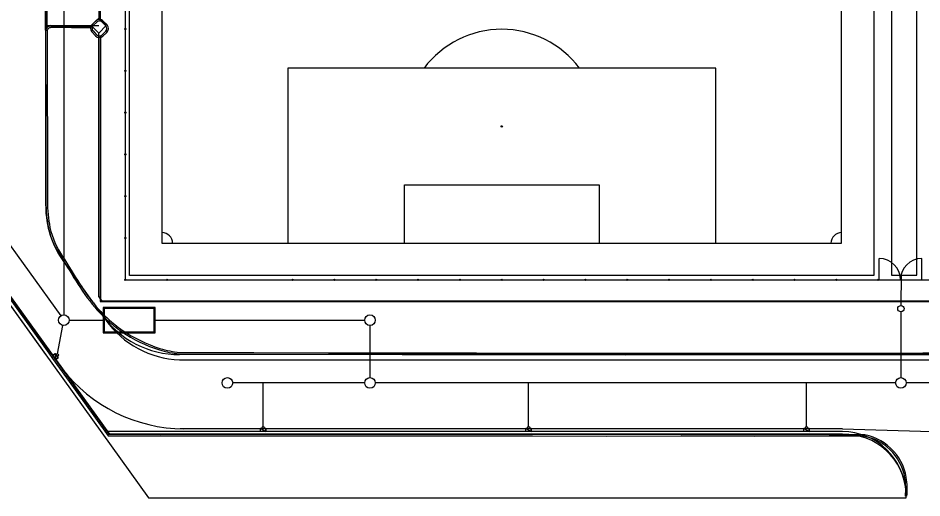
# Model space of a CAD drawing. Extents: x -264205 to -263659, y -1242401 to -1241986.
# Drawn here: x -264128.2 to -264043, y -1242315 to -1242269.8 of the extents above; entities that cross this region are included whole.
import ezdxf

# ---------------------------------------------------------------- set-up
doc = ezdxf.new("R2010")
doc.units = 0
for name, color, linetype in [('PROJEKT_OBRUBNIKY_KOMUNIKACIE', 7, 'Continuous'), ('PROJEKT_TDZ_VODOROVNE', 7, 'Continuous'), ('SITUACIA_DSP_2D', 7, 'Continuous'), ('SO_20-1_OBRUBNIKY_DOLNA_HRANA', 7, 'Continuous'), ('SO_20-1_OBRUBNIKY_HORNA_HRANA', 7, 'Continuous'), ('SO_20-2_OBRUBNIKY_HORNA_HRANA', 7, 'Continuous'), ('SO_20-3_OBRUBNIKY_DOLNA_HRANA', 7, 'Continuous'), ('SO_20-3_OBRUBNIKY_HORNA_HRANA', 7, 'Continuous')]:
    doc.layers.add(name, color=color, linetype=linetype)

msp = doc.modelspace()

# ---------------------------------------------------------------- linework, layer by layer
at = {"layer": 'PROJEKT_OBRUBNIKY_KOMUNIKACIE'}
for p, q in [((-264204.694, -1242191.482), (-264115.871, -1242314.982)), ((-264204.078, -1242191.482), (-264119.571, -1242308.982)), ((-264125.568, -1242270.982), (-264125.568, -1242191.482)), ((-264125.068, -1242270.482), (-264121.275, -1242270.482)), ((-264125.568, -1242287.467), (-264125.568, -1242270.982)), ((-264120.568, -1242296.035), (-264120.568, -1242271.189)), ((-264123.874, -1242292.722), (-264120.268, -1242297.737)), ((-264120.568, -1242296.035), (-264120.282, -1242296.432)), ((-263971.068, -1242301.482), (-264112.961, -1242301.482)), ((-264050.531, -1242308.982), (-264119.571, -1242308.982)), ((-264044.531, -1242314.982), (-264044.531, -1242314.482)), ((-264115.886, -1242314.982), (-264044.531, -1242314.982))]:
    msp.add_line(p, q, dxfattribs=at)
for points in [[(-264117.668, -1242187.932), (-264047.568, -1242187.932), (-264047.568, -1242294.032), (-264117.668, -1242294.032), (-264117.668, -1242187.932)], [(-264204.694, -1242191.482), (-264137.78, -1242284.52), (-264125.581, -1242301.482)], [(-264120.568, -1242269.775), (-264119.861, -1242270.482), (-264120.568, -1242271.189), (-264121.275, -1242270.482), (-264120.568, -1242269.775)], [(-263965.143, -1242296.432), (-264120.018, -1242296.432), (-264120.282, -1242296.432)]]:
    msp.add_lwpolyline(points, dxfattribs=at)
for centre, radius, start, end in [((-264125.068, -1242270.982), 0.5, 90, 180), ((-264116.568, -1242287.467), 9, 180, 215.72401), ((-264112.961, -1242292.482), 9, 215.72401, 270), ((-264050.347, -1242314.804), 5.825, 3.17009, 91.80902)]:
    msp.add_arc(centre, radius, start, end, dxfattribs=at)
at = {"layer": 'PROJEKT_TDZ_VODOROVNE'}
for p, q in [((-264125.568, -1242270.482), (-264120.568, -1242270.482)), ((-264112.961, -1242301.982), (-263971.806, -1242301.982)), ((-264050.531, -1242308.482), (-264112.906, -1242308.482)), ((-264050.531, -1242308.482), (-264032.141, -1242309.015))]:
    msp.add_line(p, q, dxfattribs=at)
for centre, radius, start, end in [((-264112.56, -1242292.924), 9.068, 215.87399, 267.4682), ((-264112.435, -1242293.84), 14.642, 217.62012, 269.49568)]:
    msp.add_arc(centre, radius, start, end, dxfattribs=at)
at = {"layer": 'SITUACIA_DSP_2D'}
for p, q in [((-264118.068, -1242187.532), (-264118.068, -1242294.432)), ((-264117.668, -1242294.032), (-264117.668, -1242187.932)), ((-264047.568, -1242187.932), (-264047.568, -1242294.032)), ((-264114.618, -1242190.982), (-264114.618, -1242290.982)), ((-264050.618, -1242290.982), (-264050.618, -1242190.982)), ((-264204.694, -1242191.482), (-264115.871, -1242314.982)), ((-264204.078, -1242191.482), (-264119.75, -1242308.732)), ((-264045.927, -1242194.982), (-264045.927, -1242293.982)), ((-264043.527, -1242293.982), (-264043.527, -1242194.982)), ((-264123.854, -1242237.976), (-264123.854, -1242297.736)), ((-264152.757, -1242258.05), (-264124.146, -1242297.83)), ((-264152.757, -1242258.05), (-264124.146, -1242297.83)), ((-264125.068, -1242270.482), (-264121.275, -1242270.482)), ((-264121.275, -1242270.482), (-264120.568, -1242269.775)), ((-264120.568, -1242271.189), (-264121.275, -1242270.482)), ((-264120.568, -1242269.775), (-264119.861, -1242270.482)), ((-264119.861, -1242270.482), (-264120.568, -1242271.189)), ((-264125.568, -1242287.467), (-264125.568, -1242270.982)), ((-264120.568, -1242296.035), (-264120.568, -1242271.189)), ((-264120.568, -1242271.189), (-264120.568, -1242271.189)), ((-264118.008, -1242270.807), (-264118.128, -1242270.807)), ((-264118.068, -1242270.867), (-264118.068, -1242270.747)), ((-264118.008, -1242274.745), (-264118.128, -1242274.745)), ((-264118.068, -1242274.805), (-264118.068, -1242274.685)), ((-264062.458, -1242274.482), (-264102.778, -1242274.482)), ((-264102.778, -1242274.482), (-264102.778, -1242290.982)), ((-264062.458, -1242290.982), (-264062.458, -1242274.482)), ((-264118.008, -1242278.682), (-264118.128, -1242278.682)), ((-264118.068, -1242278.742), (-264118.068, -1242278.622)), ((-264118.008, -1242282.62), (-264118.128, -1242282.62)), ((-264118.068, -1242282.68), (-264118.068, -1242282.56)), ((-264137.78, -1242284.52), (-264125.581, -1242301.482)), ((-264091.778, -1242290.982), (-264091.778, -1242285.482)), ((-264091.778, -1242285.482), (-264073.458, -1242285.482)), ((-264073.458, -1242285.482), (-264073.458, -1242290.982)), ((-264118.008, -1242286.557), (-264118.128, -1242286.557)), ((-264118.068, -1242286.617), (-264118.068, -1242286.497)), ((-264118.008, -1242290.495), (-264118.128, -1242290.495)), ((-264118.068, -1242290.555), (-264118.068, -1242290.435)), ((-264114.618, -1242290.982), (-264050.618, -1242290.982)), ((-264123.874, -1242292.722), (-264120.268, -1242297.737)), ((-264047.068, -1242294.432), (-264047.068, -1242292.432)), ((-264043.068, -1242294.432), (-264043.068, -1242292.432)), ((-264118.008, -1242294.432), (-264118.128, -1242294.432)), ((-264118.068, -1242294.492), (-264118.068, -1242294.372)), ((-264118.068, -1242294.432), (-264045.118, -1242294.432)), ((-264047.568, -1242294.032), (-264117.668, -1242294.032)), ((-264114.069, -1242294.432), (-264114.189, -1242294.432)), ((-264114.129, -1242294.492), (-264114.129, -1242294.372)), ((-264102.252, -1242294.432), (-264102.372, -1242294.432)), ((-264102.312, -1242294.492), (-264102.312, -1242294.372)), ((-264098.313, -1242294.432), (-264098.433, -1242294.432)), ((-264098.373, -1242294.492), (-264098.373, -1242294.372)), ((-264094.374, -1242294.432), (-264094.494, -1242294.432)), ((-264094.434, -1242294.492), (-264094.434, -1242294.372)), ((-264090.436, -1242294.432), (-264090.556, -1242294.432)), ((-264090.496, -1242294.492), (-264090.496, -1242294.372)), ((-264086.497, -1242294.432), (-264086.617, -1242294.432)), ((-264086.557, -1242294.492), (-264086.557, -1242294.372)), ((-264082.558, -1242294.432), (-264082.678, -1242294.432)), ((-264082.618, -1242294.492), (-264082.618, -1242294.372)), ((-264078.619, -1242294.432), (-264078.739, -1242294.432)), ((-264078.679, -1242294.492), (-264078.679, -1242294.372)), ((-264074.68, -1242294.432), (-264074.8, -1242294.432)), ((-264074.74, -1242294.492), (-264074.74, -1242294.372)), ((-264070.741, -1242294.432), (-264070.861, -1242294.432)), ((-264070.801, -1242294.492), (-264070.801, -1242294.372)), ((-264066.802, -1242294.432), (-264066.922, -1242294.432)), ((-264066.862, -1242294.492), (-264066.862, -1242294.372)), ((-264062.863, -1242294.432), (-264062.983, -1242294.432)), ((-264062.923, -1242294.492), (-264062.923, -1242294.372)), ((-264058.924, -1242294.432), (-264059.044, -1242294.432)), ((-264058.984, -1242294.492), (-264058.984, -1242294.372)), ((-264054.986, -1242294.432), (-264055.106, -1242294.432)), ((-264055.046, -1242294.492), (-264055.046, -1242294.372)), ((-264051.047, -1242294.432), (-264051.167, -1242294.432)), ((-264051.107, -1242294.492), (-264051.107, -1242294.372)), ((-264047.108, -1242294.432), (-264047.228, -1242294.432)), ((-264047.168, -1242294.492), (-264047.168, -1242294.372)), ((-264045.927, -1242293.982), (-264043.527, -1242293.982)), ((-264045.568, -1242294.432), (-264044.568, -1242294.432)), ((-264045.118, -1242294.432), (-263972.068, -1242294.432)), ((-264045.017, -1242293.982), (-264045.027, -1242296.847)), ((-264120.568, -1242296.035), (-264120.282, -1242296.432)), ((-264120.018, -1242296.432), (-264120.282, -1242296.432)), ((-263965.143, -1242296.432), (-264120.018, -1242296.432)), ((-264120.154, -1242297.036), (-264120.154, -1242299.436)), ((-264115.254, -1242297.036), (-264120.154, -1242297.036)), ((-264115.354, -1242297.136), (-264120.054, -1242297.136)), ((-264120.054, -1242297.136), (-264120.054, -1242299.336)), ((-264115.354, -1242299.336), (-264115.354, -1242297.136)), ((-264115.254, -1242299.436), (-264115.254, -1242297.036)), ((-264045.027, -1242297.447), (-264045.027, -1242303.647)), ((-264123.354, -1242298.236), (-264120.154, -1242298.236)), ((-264115.254, -1242298.236), (-264095.527, -1242298.236)), ((-264124.444, -1242301.414), (-264123.946, -1242298.728)), ((-264120.154, -1242299.436), (-264115.254, -1242299.436)), ((-264120.054, -1242299.336), (-264115.354, -1242299.336)), ((-264095.027, -1242298.736), (-264095.027, -1242303.647)), ((-264124.925, -1242301.537), (-264124.69, -1242301.368)), ((-264124.633, -1242301.943), (-264124.925, -1242301.537)), ((-264124.69, -1242301.368), (-264124.398, -1242301.774)), ((-264124.69, -1242301.368), (-264124.633, -1242301.943)), ((-264124.69, -1242301.368), (-264124.633, -1242301.943)), ((-264124.398, -1242301.774), (-264124.69, -1242301.368)), ((-264124.398, -1242301.774), (-264124.633, -1242301.943)), ((-264124.633, -1242301.943), (-264124.398, -1242301.774)), ((-263971.068, -1242301.482), (-264112.961, -1242301.482)), ((-264095.527, -1242304.147), (-264107.955, -1242304.147)), ((-264105.085, -1242308.242), (-264105.085, -1242304.147)), ((-264045.527, -1242304.147), (-264094.527, -1242304.147)), ((-264080.085, -1242308.242), (-264080.085, -1242304.147)), ((-264053.913, -1242308.242), (-264053.913, -1242304.147)), ((-264004.396, -1242304.147), (-264044.527, -1242304.147)), ((-264050.531, -1242308.732), (-264119.75, -1242308.732)), ((-264105.335, -1242308.442), (-264104.835, -1242308.442)), ((-264105.335, -1242308.732), (-264105.335, -1242308.442)), ((-264105.335, -1242308.442), (-264104.835, -1242308.732)), ((-264105.335, -1242308.442), (-264104.835, -1242308.732)), ((-264104.835, -1242308.442), (-264105.335, -1242308.442)), ((-264104.835, -1242308.732), (-264105.335, -1242308.732)), ((-264104.835, -1242308.442), (-264104.835, -1242308.732)), ((-264104.835, -1242308.732), (-264104.835, -1242308.442)), ((-264080.335, -1242308.442), (-264079.835, -1242308.442)), ((-264080.335, -1242308.732), (-264080.335, -1242308.442)), ((-264080.335, -1242308.442), (-264079.835, -1242308.732)), ((-264080.335, -1242308.442), (-264079.835, -1242308.732)), ((-264079.835, -1242308.442), (-264080.335, -1242308.442)), ((-264079.835, -1242308.732), (-264080.335, -1242308.732)), ((-264079.835, -1242308.442), (-264079.835, -1242308.732)), ((-264079.835, -1242308.732), (-264079.835, -1242308.442)), ((-264054.163, -1242308.442), (-264053.663, -1242308.442)), ((-264054.163, -1242308.732), (-264054.163, -1242308.442)), ((-264054.163, -1242308.442), (-264053.663, -1242308.732)), ((-264054.163, -1242308.442), (-264053.663, -1242308.732)), ((-264053.663, -1242308.442), (-264054.163, -1242308.442)), ((-264053.663, -1242308.732), (-264054.163, -1242308.732)), ((-264053.663, -1242308.442), (-264053.663, -1242308.732)), ((-264053.663, -1242308.732), (-264053.663, -1242308.442)), ((-264044.531, -1242314.982), (-264044.531, -1242314.482)), ((-264115.886, -1242314.982), (-264044.531, -1242314.982))]:
    msp.add_line(p, q, dxfattribs=at)
for centre, radius in [((-264118.068, -1242270.807), 0.06), ((-264118.068, -1242274.745), 0.06), ((-264118.068, -1242278.682), 0.06), ((-264082.618, -1242279.982), 0.06), ((-264118.068, -1242282.62), 0.06), ((-264118.068, -1242286.557), 0.06), ((-264118.068, -1242290.495), 0.06), ((-264118.068, -1242294.432), 0.06), ((-264114.129, -1242294.432), 0.06), ((-264102.312, -1242294.432), 0.06), ((-264098.373, -1242294.432), 0.06), ((-264094.434, -1242294.432), 0.06), ((-264090.496, -1242294.432), 0.06), ((-264086.557, -1242294.432), 0.06), ((-264082.618, -1242294.432), 0.06), ((-264078.679, -1242294.432), 0.06), ((-264074.74, -1242294.432), 0.06), ((-264070.801, -1242294.432), 0.06), ((-264066.862, -1242294.432), 0.06), ((-264062.923, -1242294.432), 0.06), ((-264058.984, -1242294.432), 0.06), ((-264055.046, -1242294.432), 0.06), ((-264051.107, -1242294.432), 0.06), ((-264047.168, -1242294.432), 0.06), ((-264045.027, -1242297.147), 0.3), ((-264123.854, -1242298.236), 0.5), ((-264095.027, -1242298.236), 0.5), ((-264124.462, -1242301.513), 0.1), ((-264108.455, -1242304.147), 0.5), ((-264095.027, -1242304.147), 0.5), ((-264045.027, -1242304.147), 0.5), ((-264105.085, -1242308.342), 0.1), ((-264080.085, -1242308.342), 0.1), ((-264053.913, -1242308.342), 0.1)]:
    msp.add_circle(centre, radius, dxfattribs=at)
for centre, radius, start, end in [((-264125.068, -1242270.982), 0.5, 90, 180), ((-264082.618, -1242279.982), 9.15, 36.94821, 143.05179), ((-264082.618, -1242279.982), 0.0303, 90, 270), ((-264082.618, -1242279.982), 0.0303, 270, 90), ((-264116.568, -1242287.467), 9, 180, 215.72401), ((-264114.618, -1242290.982), 1, 0, 90), ((-264050.618, -1242290.982), 1, 90, 180), ((-264047.068, -1242294.432), 2, 0, 90), ((-264043.068, -1242294.432), 2, 90, 180), ((-264112.961, -1242292.482), 9, 215.72401, 270), ((-264050.561, -1242314.769), 6.037, 2.72538, 89.71237)]:
    msp.add_arc(centre, radius, start, end, dxfattribs=at)
at = {"layer": 'SO_20-1_OBRUBNIKY_DOLNA_HRANA'}
for points in [[(-264124.808, -1242301.762), (-264122.825, -1242304.519), (-264119.622, -1242308.973), (-264114.767, -1242308.991), (-264107.775, -1242308.984), (-264100.725, -1242308.982), (-264086.721, -1242308.982)], [(-264112.987, -1242301.418), (-264105.969, -1242301.433), (-264098.941, -1242301.446), (-264091.986, -1242301.46), (-264084.992, -1242301.468)], [(-264084.992, -1242301.468), (-264078.002, -1242301.482), (-264070.986, -1242301.489), (-264064.021, -1242301.482), (-264056.978, -1242301.482), (-264049.977, -1242301.481), (-264042.921, -1242301.475), (-264035.92, -1242301.469), (-264028.972, -1242301.456), (-264022.003, -1242301.442), (-264014.974, -1242301.438), (-264007.969, -1242301.429), (-264000.909, -1242301.426), (-263993.952, -1242301.425)], [(-264086.721, -1242308.982), (-264079.708, -1242308.985), (-264072.821, -1242308.988), (-264065.744, -1242308.997), (-264058.784, -1242309.009), (-264051.779, -1242308.995), (-264048.812, -1242308.996)]]:
    msp.add_lwpolyline(points, dxfattribs=at)
for centre, major_axis, ratio, start_param, end_param in [((-264108.973, -1242286.088), (13.129, -10.761), 0.957198, 4.669399, 4.776308), ((-264110.494, -1242287.503), (-7.141, -12.3), 0.999902, 6.218556, 6.497029), ((-264111.865, -1242291.044), (9.276, -4.796), 0.999118, 4.898081, 5.081552), ((-264049.236, -1242313.601), (-0.121, 4.623), 0.99973, 5.475924, 6.165207), ((-264049.204, -1242313.793), (-3.668, 3.021), 0.997623, 3.991062, 4.653737), ((-264048.266, -1242313.635), (-0.777, 5.296), 0.708679, 4.385578, 4.720857)]:
    msp.add_ellipse(centre, major_axis=major_axis, ratio=ratio, start_param=start_param, end_param=end_param, dxfattribs=at)
at = {"layer": 'SO_20-1_OBRUBNIKY_HORNA_HRANA'}
for points in [[(-264124.926, -1242301.846), (-264122.945, -1242304.592), (-264119.692, -1242309.125), (-264114.755, -1242309.139), (-264107.766, -1242309.132), (-264100.735, -1242309.134), (-264093.764, -1242309.133), (-264086.73, -1242309.126)], [(-264112.959, -1242301.277), (-264105.975, -1242301.287), (-264098.94, -1242301.301), (-264092.01, -1242301.314), (-264084.994, -1242301.327)], [(-264084.994, -1242301.327), (-264077.993, -1242301.335), (-264070.958, -1242301.339), (-264063.998, -1242301.345), (-264056.974, -1242301.334), (-264049.976, -1242301.332), (-264042.963, -1242301.324), (-264035.917, -1242301.32), (-264028.967, -1242301.31), (-264022.019, -1242301.3), (-264014.954, -1242301.285), (-264007.975, -1242301.28), (-264000.942, -1242301.277), (-263993.949, -1242301.276)], [(-264086.73, -1242309.126), (-264079.711, -1242309.131), (-264072.777, -1242309.148), (-264065.719, -1242309.143), (-264058.778, -1242309.157), (-264051.772, -1242309.139), (-264048.834, -1242309.14)]]:
    msp.add_lwpolyline(points, dxfattribs=at)
for centre, major_axis, ratio, start_param, end_param in [((-264109.865, -1242287.203), (11.619, -9.556), 0.975712, 4.666867, 4.782223), ((-264110.586, -1242287.673), (-7.289, -11.816), 0.999902, 6.242047, 6.527042), ((-264111.762, -1242290.774), (10.595, -0.535), 0.996454, 4.471564, 4.649627), ((-264049.219, -1242313.585), (0.537, 4.429), 0.999772, 5.618541, 6.31756), ((-264049.294, -1242313.843), (-3.584, 3.057), 0.997273, 4.013713, 4.66096), ((-264047.913, -1242313.599), (-0.698, 4.901), 0.666836, 4.368269, 4.724889)]:
    msp.add_ellipse(centre, major_axis=major_axis, ratio=ratio, start_param=start_param, end_param=end_param, dxfattribs=at)
at = {"layer": 'SO_20-2_OBRUBNIKY_HORNA_HRANA'}
for points in [[(-264120.439, -1242271.461), (-264120.452, -1242296.479), (-264100.511, -1242296.484), (-264083.322, -1242296.485), (-264067.571, -1242296.478), (-264048.312, -1242296.489)], [(-264120.39, -1242271.447), (-264120.403, -1242296.43), (-264100.462, -1242296.435), (-264083.273, -1242296.436), (-264067.522, -1242296.429), (-264048.263, -1242296.44)], [(-264048.312, -1242296.489), (-264028.434, -1242296.487), (-264007.811, -1242296.484), (-263989.348, -1242296.492), (-263970.175, -1242296.491), (-263970.185, -1242293.475)], [(-264048.263, -1242296.44), (-264028.48, -1242296.445), (-264007.857, -1242296.442), (-263989.394, -1242296.45), (-263970.221, -1242296.449), (-263970.229, -1242293.474)]]:
    msp.add_lwpolyline(points, dxfattribs=at)
at = {"layer": 'SO_20-3_OBRUBNIKY_DOLNA_HRANA'}
for p, q in [((-264120.537, -1242269.907), (-264120.555, -1242261.209)), ((-264125.077, -1242270.527), (-264121.327, -1242270.585)), ((-264121.2, -1242270.383), (-264120.854, -1242270.048)), ((-264120.152, -1242270.058), (-264119.792, -1242270.425)), ((-264120.878, -1242271.452), (-264121.216, -1242271.082)), ((-264119.815, -1242271.131), (-264120.176, -1242271.488))]:
    msp.add_line(p, q, dxfattribs=at)
for points in [[(-264125.573, -1242270.915), (-264125.578, -1242264.895), (-264125.575, -1242255.299), (-264125.581, -1242244.324), (-264125.582, -1242233.844), (-264125.584, -1242219.84), (-264125.593, -1242209.81), (-264125.59, -1242197.798), (-264125.59, -1242191.484)], [(-264125.429, -1242270.662), (-264125.437, -1242264.9), (-264125.431, -1242255.315), (-264125.435, -1242244.34), (-264125.439, -1242233.845), (-264125.44, -1242219.841), (-264125.448, -1242209.814), (-264125.447, -1242197.797), (-264125.435, -1242191.484)], [(-264179.08, -1242196.474), (-264200.47, -1242196.472), (-264195.765, -1242203.023), (-264189.923, -1242211.168), (-264184.11, -1242219.268), (-264178.281, -1242227.391), (-264171.252, -1242237.149), (-264164.83, -1242246.079), (-264158.406, -1242254.997), (-264151.981, -1242263.929), (-264145.549, -1242272.885), (-264139.496, -1242281.305), (-264132.148, -1242291.541), (-264125.165, -1242301.265), (-264124.808, -1242301.762)], [(-264125.585, -1242271.017), (-264125.561, -1242281.034), (-264125.551, -1242287.051)]]:
    msp.add_lwpolyline(points, dxfattribs=at)
for centre, major_axis, ratio, start_param, end_param in [((-264125.088, -1242271.024), (-0.497, -0.011), 0.999893, 4.66727, 6.246237), ((-264120.856, -1242270.741), (0.329, -0.372), 0.999965, 3.183838, 4.746565), ((-264120.508, -1242270.4), (-0.425, 0.251), 0.999963, 4.439778, 6.021899), ((-264120.161, -1242270.766), (-0.26, 0.43), 0.999916, 3.356902, 4.915899), ((-264120.508, -1242271.108), (0.496, -0.095), 0.999785, 4.080051, 5.620303), ((-264111.36, -1242286.915), (1.586, -14.312), 0.985444, 4.613033, 4.788424), ((-264117.781, -1242287.891), (3.336, -6.944), 0.999948, 4.482958, 4.876448), ((-263998.852, -1242215.853), (84.302, -140.139), 0.897217, 4.7183, 4.736655), ((-264106.585, -1242284.92), (11.187, -15.171), 0.995879, 4.635852, 4.796229), ((-264110.944, -1242288.545), (9.2, -9.413), 0.995723, 4.669382, 4.764177)]:
    msp.add_ellipse(centre, major_axis=major_axis, ratio=ratio, start_param=start_param, end_param=end_param, dxfattribs=at)
at = {"layer": 'SO_20-3_OBRUBNIKY_HORNA_HRANA'}
for p, q in [((-264120.399, -1242270.064), (-264120.411, -1242261.068)), ((-264120.754, -1242270.154), (-264121.096, -1242270.487)), ((-264119.903, -1242270.522), (-264120.249, -1242270.157)), ((-264125.435, -1242271.03), (-264125.41, -1242287.033)), ((-264121.203, -1242270.732), (-264125.076, -1242270.677)), ((-264121.105, -1242270.988), (-264120.769, -1242271.346)), ((-264120.272, -1242271.377), (-264119.904, -1242271.02))]:
    msp.add_line(p, q, dxfattribs=at)
msp.add_lwpolyline([(-264204.226, -1242191.388), (-264204.22, -1242191.499), (-264200.55, -1242196.62), (-264195.884, -1242203.112), (-264190.046, -1242211.249), (-264184.226, -1242219.352), (-264178.398, -1242227.475), (-264171.378, -1242237.231), (-264164.951, -1242246.159), (-264158.525, -1242255.075), (-264152.106, -1242264.005), (-264145.671, -1242272.964), (-264139.631, -1242281.361), (-264132.272, -1242291.613), (-264125.285, -1242301.347), (-264124.926, -1242301.846)], dxfattribs=at)
for centre, major_axis, ratio, start_param, end_param in [((-264120.846, -1242270.742), (-0.042, 0.355), 0.999563, 0.658118, 2.212755), ((-264120.503, -1242270.4), (-0.32, 0.145), 0.999953, 4.331761, 5.933159), ((-264120.16, -1242270.77), (0.045, -0.355), 0.9995, 0.673162, 2.21368), ((-264125.096, -1242271.016), (-0.126, -0.315), 0.999014, 3.461931, 5.134146), ((-264120.505, -1242271.12), (-0.347, -0.014), 0.99922, 0.669975, 2.267851), ((-264110.542, -1242286.806), (1.637, -14.996), 0.985568, 4.620267, 4.785533), ((-264117.568, -1242287.8), (2.992, -7.193), 0.999392, 4.539799, 4.923581), ((-264058.218, -1242251.717), (75.932, -123.334), 0.533241, 4.712594, 4.733384), ((-264107.502, -1242285.613), (10.173, -14.289), 0.99631, 4.646606, 4.817168), ((-264111.21, -1242288.87), (8.289, -9.444), 0.998043, 4.717107, 4.818155)]:
    msp.add_ellipse(centre, major_axis=major_axis, ratio=ratio, start_param=start_param, end_param=end_param, dxfattribs=at)

doc.saveas('drawing.dxf')
